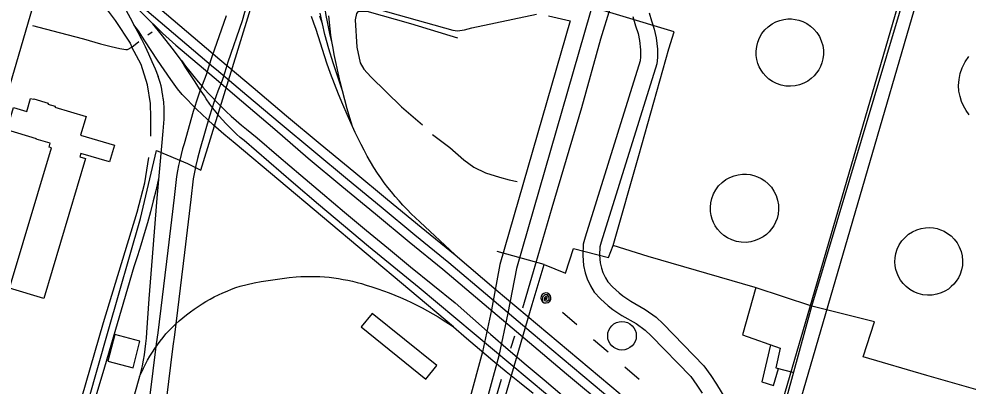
# Model space of a CAD drawing. Extents: x 3568792 to 3606828, y 529143 to 554785.
# Drawn here: x 3573838 to 3575530, y 549620 to 550274 of the extents above; entities that cross this region are included whole.
import ezdxf

# ---------------------------------------------------------------- set-up
doc = ezdxf.new("R2010")
doc.units = 0
for name, color, linetype in [('V-BLDG-OTLN', 7, 'Continuous'), ('V-DOMW-TANK', 7, 'Continuous'), ('V-RAIL-TRAK', 7, 'Continuous'), ('V-ROAD-CNTR', 7, 'Continuous'), ('V-SITE-OTLN', 7, 'Continuous'), ('V-TOPO-SHOR', 7, 'Continuous'), ('V-UTIL-LINE', 7, 'Continuous')]:
    doc.layers.add(name, color=color, linetype=linetype)

msp = doc.modelspace()

# ---------------------------------------------------------------- linework, layer by layer
at = {"layer": 'V-BLDG-OTLN'}
for points in [[(3573821.8, 549794.5), (3573896.3, 550044.8), (3573892, 550046.1), (3573894, 550052.8), (3573869.2, 550060.1), (3573869.4, 550060.8), (3573816.6, 550076.6), (3573828.5, 550116.7), (3573852.3, 550109.6), (3573859.2, 550132.9), (3573864.6, 550131.3), (3573864.7, 550131.9), (3573890.4, 550124.3), (3573889.9, 550122.7), (3573903.1, 550118.7), (3573902.6, 550116.9), (3573958, 550100.5), (3573948.2, 550067.4), (3574008.8, 550049.4), (3574000, 550019.6), (3573948.5, 550034.9), (3573946.7, 550028.9), (3573956.9, 550025.9), (3573882.7, 549776.4)], [(3574448.5, 549725.5), (3574563.5, 549632.5), (3574583, 549656.6), (3574468, 549749.6)], [(3574009.1, 549712), (3573996.8, 549664.3), (3574041.7, 549652.7), (3574054, 549700.4)]]:
    msp.add_lwpolyline(points, close=True, dxfattribs=at)
at = {"layer": 'V-DOMW-TANK'}
for points in [[(3575215.5, 550274.3), (3575222, 550273.6), (3575228.7, 550272.1), (3575235.6, 550269.7), (3575242.5, 550266.3), (3575249.1, 550261.8), (3575255.2, 550256.4), (3575260.6, 550250.1), (3575265.1, 550242.9), (3575268.6, 550235.2), (3575271, 550227.2), (3575272.2, 550219), (3575272.3, 550211), (3575271.3, 550203.3), (3575269.5, 550196.1), (3575267, 550189.5), (3575263.9, 550183.6), (3575260.2, 550178.2), (3575255.8, 550173), (3575250.6, 550168.1), (3575244.5, 550163.7), (3575237.6, 550160), (3575230, 550157), (3575221.9, 550155.2), (3575213.5, 550154.4), (3575205.1, 550154.8), (3575196.8, 550156.4), (3575189, 550159.2), (3575181.7, 550162.8), (3575175.3, 550167.3), (3575169.6, 550172.3), (3575164.9, 550177.7), (3575161.1, 550183.3), (3575158, 550189), (3575155.5, 550195.2), (3575153.7, 550202), (3575152.6, 550209.4), (3575152.5, 550217.1), (3575153.4, 550225.1), (3575155.4, 550233.1), (3575158.6, 550240.9), (3575162.8, 550248.2), (3575168.1, 550254.8), (3575174.1, 550260.6), (3575180.7, 550265.4), (3575187.8, 550269.1), (3575194.9, 550271.8), (3575202, 550273.5), (3575208.9, 550274.3)], [(3575141.6, 549997), (3575148.1, 549995.6), (3575154.7, 549993.3), (3575161.4, 549990.1), (3575167.9, 549985.8), (3575174, 549980.6), (3575179.5, 549974.4), (3575184.2, 549967.4), (3575188, 549959.7), (3575190.6, 549951.5), (3575192.1, 549943.2), (3575192.3, 549934.8), (3575191.5, 549926.7), (3575189.6, 549919.1), (3575187, 549912.1), (3575183.7, 549905.7), (3575179.8, 549900.1), (3575175.6, 549895.1), (3575170.6, 549890.4), (3575164.7, 549886.1), (3575158.1, 549882.3), (3575150.7, 549879.4), (3575142.7, 549877.3), (3575134.4, 549876.3), (3575125.8, 549876.5), (3575117.4, 549878), (3575109.2, 549880.5), (3575101.6, 549884.2), (3575094.8, 549888.7), (3575088.8, 549893.9), (3575083.7, 549899.6), (3575079.6, 549905.6), (3575076.3, 549911.7), (3575073.9, 549917.8), (3575072.1, 549924.3), (3575071, 549931.4), (3575070.8, 549938.9), (3575071.6, 549946.7), (3575073.4, 549954.6), (3575076.3, 549962.5), (3575080.4, 549969.9), (3575085.6, 549976.8), (3575091.6, 549982.9), (3575098.4, 549988), (3575105.6, 549992), (3575113.1, 549995), (3575120.6, 549996.8), (3575127.9, 549997.7), (3575135, 549997.8)], [(3575474.8, 549900.8), (3575481.1, 549898.9), (3575487.4, 549896.1), (3575493.8, 549892.3), (3575499.9, 549887.7), (3575505.5, 549882), (3575510.5, 549875.5), (3575514.6, 549868.2), (3575517.7, 549860.3), (3575519.6, 549852), (3575520.4, 549843.6), (3575520, 549835.3), (3575518.5, 549827.4), (3575516.1, 549819.9), (3575512.9, 549813.2), (3575509.1, 549807.2), (3575504.9, 549802), (3575500.3, 549797.4), (3575495, 549793.1), (3575488.9, 549789.3), (3575482, 549786.1), (3575474.5, 549783.8), (3575466.4, 549782.4), (3575458.1, 549782.1), (3575449.7, 549782.9), (3575441.4, 549785), (3575433.6, 549788.2), (3575426.3, 549792.4), (3575419.9, 549797.4), (3575414.4, 549803), (3575409.8, 549809.1), (3575406.2, 549815.3), (3575403.5, 549821.6), (3575401.6, 549827.8), (3575400.4, 549834.4), (3575399.8, 549841.5), (3575400.2, 549848.9), (3575401.6, 549856.6), (3575404, 549864.3), (3575407.5, 549871.8), (3575412.2, 549878.9), (3575417.8, 549885.2), (3575424.2, 549890.8), (3575431.3, 549895.3), (3575438.8, 549898.7), (3575446.4, 549901), (3575454, 549902.3), (3575461.3, 549902.6), (3575468.3, 549902.1)]]:
    msp.add_lwpolyline(points, close=True, dxfattribs=at)
msp.add_lwpolyline([(3575532.3, 550103.3), (3575526.5, 550111.2), (3575521.9, 550119.3), (3575518.5, 550127.4), (3575515.8, 550136.1), (3575514, 550145.5), (3575513.4, 550155.6), (3575514.1, 550166.2), (3575516.2, 550176.9), (3575519.8, 550187.5), (3575525, 550197.7), (3575531.6, 550207.2)], dxfattribs=at)
msp.add_circle((3574913.3, 549709.8), 25.5, dxfattribs=at)
at = {"layer": 'V-RAIL-TRAK'}
for points in [[(3574396.3, 550234), (3574393.3, 550245.6), (3574390.6, 550257.2), (3574388.2, 550269), (3574385.9, 550280.7), (3574384, 550292.6), (3574382.3, 550304.4), (3574380.8, 550316.3), (3574377.7, 550338), (3574374.9, 550359.8), (3574372.3, 550381.6), (3574372, 550395.8), (3574371.9, 550397.4)], [(3574118, 550227.8), (3574106.1, 550238.5), (3574094.4, 550249.3), (3574082.7, 550260.3), (3574071.3, 550271.5), (3574060, 550282.8), (3574048.8, 550294.3), (3574037.8, 550305.9), (3574027, 550317.7), (3574016.4, 550329.6), (3574005.9, 550341.7)], [(3574029.3, 550289.2), (3574036.4, 550276.6), (3574043.4, 550263.9), (3574050.1, 550251.1), (3574056.7, 550238.1), (3574063.1, 550225.1), (3574069.2, 550212), (3574075.2, 550198.8), (3574081, 550185.5), (3574086.6, 550172.1)], [(3574066.5, 550289.7), (3574125.7, 550239.1), (3574185, 550188.7), (3574190.8, 550184.1), (3574244.5, 550138.5), (3574304.2, 550088.5), (3574364, 550038.6), (3574423.9, 549988.8), (3574483.9, 549939.3), (3574544.1, 549889.9), (3574604.5, 549840.7), (3574677.8, 549778.4), (3574751.2, 549716.4), (3574824.9, 549654.5), (3574898.6, 549592.8)], [(3574077.9, 550303.1), (3574137.1, 550252.5), (3574196.4, 550202.2), (3574255.9, 550152), (3574315.5, 550102), (3574375.2, 550052.1), (3574435.1, 550002.4), (3574495.1, 549952.9), (3574555.3, 549903.5), (3574615.7, 549854.2), (3574689.2, 549791.9), (3574762.6, 549729.8), (3574836.2, 549668), (3574909.9, 549606.3)], [(3574477.5, 549999.7), (3574471.2, 550009.7), (3574465.2, 550019.8), (3574459.3, 550030), (3574453.6, 550040.3), (3574448.1, 550050.7), (3574442.8, 550061.2), (3574437.7, 550071.8), (3574432.8, 550082.5), (3574428.2, 550093.3), (3574423.7, 550104.2), (3574415.8, 550122.2), (3574408.2, 550140.4), (3574400.9, 550158.6), (3574393.9, 550177), (3574387.1, 550195.4), (3574367.9, 550255.3), (3574363.9, 550266.9), (3574360.1, 550278.5)], [(3574379.4, 550265.6), (3574374.6, 550279.5)], [(3574415, 550146.4), (3574406.7, 550171.3), (3574398.6, 550196.3), (3574390.9, 550221.4), (3574383.4, 550246.6), (3574379.4, 550265.6), (3574375.6, 550284.6)], [(3574432.8, 550082.5), (3574428.1, 550098.4), (3574423.5, 550114.3), (3574419.1, 550130.3), (3574415, 550146.4), (3574411, 550162.5), (3574407.2, 550178.6), (3574403.7, 550194.8), (3574400.3, 550211), (3574398.2, 550222.5), (3574396.3, 550234), (3574394.6, 550245.5), (3574393.2, 550257), (3574391.9, 550268.6), (3574390.9, 550280.2)], [(3574612.8, 549725.8), (3574223.6, 550052.7), (3574213.6, 550060.7), (3574203.7, 550068.9), (3574194, 550077.3), (3574184.4, 550085.8), (3574174.9, 550094.5), (3574163.5, 550105.3), (3574156.3, 550112.3), (3574147.3, 550121.4), (3574138.4, 550130.6), (3574129.6, 550140), (3574121, 550149.6), (3574109, 550166.5), (3574097.2, 550183.5), (3574085.5, 550200.7), (3574074, 550218), (3574062.8, 550235.4), (3574051.6, 550252.9), (3574043.4, 550263.9)], [(3574128.1, 550200.2), (3574111.4, 550222.3), (3574094.4, 550244.1), (3574077.2, 550265.8)], [(3574118, 550227.8), (3574186.4, 550169.8), (3574235, 550128.6), (3574294.7, 550078.1), (3574353.7, 550026.2), (3574413.7, 549976.5), (3574473.8, 549926.9), (3574534, 549877.5), (3574594.2, 549828.4), (3574667.4, 549766.2), (3574740.9, 549704.1), (3574814.6, 549642.2), (3574888.4, 549580.5)], [(3574878.4, 549522.1), (3574551.5, 549795.2), (3574506.5, 549832.1), (3574461.6, 549869.2), (3574416.9, 549906.5), (3574372.4, 549943.9), (3574328, 549981.6), (3574283.8, 550019.5), (3574239.8, 550057.6), (3574232.9, 550063.3), (3574226.3, 550069.3), (3574219.8, 550075.4), (3574213.4, 550081.6), (3574207.2, 550088.1), (3574201.2, 550094.7), (3574195.4, 550101.4), (3574189.7, 550108.3), (3574184.2, 550115.3), (3574178.9, 550122.5), (3574172.3, 550132.1), (3574168.9, 550137.3), (3574160.5, 550149.7), (3574152.2, 550162.2), (3574144, 550174.8), (3574136, 550187.5), (3574128.1, 550200.2)], [(3574128.1, 550200.2), (3574135.3, 550190.5), (3574142.7, 550181), (3574150.3, 550171.6), (3574158, 550162.3), (3574165.9, 550153.1), (3574175.7, 550142.3), (3574182.2, 550135.3), (3574190.6, 550126.6), (3574199.2, 550118), (3574207.9, 550109.6), (3574216.7, 550101.4), (3574225.7, 550093.3), (3574234.9, 550085.4), (3574244.2, 550077.7), (3574253.6, 550070.2), (3574263.2, 550062.8), (3574301.9, 550029.4), (3574340.6, 549996.3), (3574379.6, 549963.2), (3574418.6, 549930.3), (3574457.8, 549897.6), (3574497.1, 549865.1), (3574536.6, 549832.7), (3574576.2, 549800.4), (3574615.9, 549768.3), (3574647.3, 549740.5), (3574678.9, 549713), (3574710.7, 549685.5), (3574742.6, 549658.3), (3574774.6, 549631.2), (3574806.8, 549604.2)], [(3574095.3, 550132.1), (3574094.7, 550138), (3574093.9, 550143.8), (3574092.9, 550149.5), (3574091.7, 550155.3), (3574090.2, 550160.9), (3574088.5, 550166.5), (3574086.6, 550172.1)], [(3574095.3, 550132.1), (3574095.3, 550131.8), (3574096, 550124.6), (3574096.5, 550117.4), (3574096.8, 550110.2), (3574096.8, 550103), (3574096.7, 550095.8), (3574096.3, 550088.6), (3574095.7, 550081.4), (3574094.9, 550074.2), (3574089.5, 550014.5), (3574084.3, 549954.8), (3574079.4, 549895), (3574074.6, 549835.2), (3574070.1, 549775.5), (3574065.8, 549715.7), (3574065.1, 549705.7), (3574064.1, 549695.8), (3574062.8, 549685.9), (3574061.4, 549676.1), (3574059.7, 549666.2), (3574057.8, 549656.4), (3574055.7, 549646.7), (3574053.4, 549637)], [(3574087.4, 549990.3), (3574082.7, 549970.4), (3574077.8, 549950.5), (3574072.7, 549930.6), (3574067.3, 549910.9), (3574061.7, 549891.2), (3574055.8, 549871.5), (3574049.7, 549852), (3574043.4, 549832.5), (3573990.6, 549653.9), (3573937.7, 549475.4), (3573884.8, 549296.9), (3573826.2, 549096)], [(3574615.7, 549854.2), (3574552.7, 549912.9), (3574545, 549920), (3574537.5, 549927.3), (3574530.1, 549934.8), (3574522.9, 549942.4), (3574515.9, 549950.1), (3574509, 549958), (3574502.3, 549966.1), (3574495.8, 549974.3), (3574489.5, 549982.6), (3574483.4, 549991.1), (3574477.5, 549999.7)], [(3574232.8, 549798.5), (3574245.1, 549801.3), (3574257.5, 549803.9), (3574269.9, 549806.3), (3574282.4, 549808.5), (3574294.9, 549810.4), (3574307.4, 549812), (3574319.9, 549813.5), (3574332.5, 549814.7), (3574340.9, 549815.2), (3574349.3, 549815.6), (3574357.8, 549815.7), (3574366.2, 549815.6), (3574374.6, 549815.3), (3574383, 549814.7), (3574391.4, 549814), (3574399.7, 549813), (3574408.1, 549811.8), (3574416.4, 549810.4), (3574424.7, 549808.8), (3574432.9, 549807), (3574441, 549804.9), (3574449.2, 549802.7), (3574457.2, 549800.2), (3574467.6, 549797.1), (3574477.9, 549793.7), (3574488.1, 549790.1), (3574498.2, 549786.4), (3574508.3, 549782.4), (3574518.3, 549778.2), (3574528.2, 549773.8), (3574538, 549769.2), (3574547.7, 549764.5), (3574557.3, 549759.5), (3574566.9, 549754.4), (3574576.3, 549749), (3574585.6, 549743.5), (3574594.8, 549737.8), (3574603.9, 549731.9), (3574612.8, 549725.8), (3574636.1, 549705.6), (3574659.5, 549685.7), (3574683.1, 549665.9), (3574706.8, 549646.3), (3574730.7, 549626.9), (3574754.7, 549607.8)], [(3574053.4, 549637), (3574056.7, 549644.5), (3574060.2, 549651.9), (3574063.9, 549659.2), (3574067.8, 549666.4), (3574071.9, 549673.4), (3574076.2, 549680.4), (3574080.7, 549687.2), (3574085.4, 549693.9), (3574090.3, 549700.5), (3574095.3, 549706.9), (3574100.5, 549713.2), (3574105.9, 549719.4), (3574111.9, 549725.3), (3574118, 549731), (3574124.2, 549736.6), (3574130.6, 549742), (3574137.2, 549747.3), (3574143.9, 549752.4), (3574150.7, 549757.3), (3574157.6, 549762), (3574164.7, 549766.5), (3574171.8, 549770.8), (3574179.1, 549775), (3574186.5, 549779), (3574194, 549782.7), (3574201.6, 549786.3), (3574209.3, 549789.6), (3574217.1, 549792.8), (3574224.9, 549795.8), (3574232.8, 549798.5)], [(3574053.4, 549637), (3574035.5, 549574.4), (3574010.7, 549487.5), (3573967.8, 549338), (3573924.7, 549188.6), (3573892, 549074.9), (3573859.2, 548961.3), (3573826.1, 548847.7)]]:
    msp.add_lwpolyline(points, dxfattribs=at)
at = {"layer": 'V-ROAD-CNTR'}
for points in [[(3574385.4, 552011.3), (3574322.6, 551866), (3574126.8, 551206.6), (3573890, 550389.1), (3573585.2, 549347), (3573566.5, 549286.8)], [(3575070.1, 551041.8), (3575007.1, 550807.6), (3574725, 549830), (3574710, 549749.9), (3574693.6, 549674.3), (3574644.1, 549492), (3574606.5, 549360.8)], [(3575566.9, 550855.1), (3575167, 549482.1)], [(3575592, 550834), (3575192.2, 549461.3)], [(3574269, 550388.4), (3574236.4, 550270.8), (3574210.7, 550197.5), (3574205.2, 550179.7), (3574200.6, 550164.8), (3574192.9, 550145.8), (3574189.8, 550137.4), (3574186.6, 550127.4), (3574177.8, 550100.9), (3574161.7, 550043.6), (3574158.9, 550034.4), (3574156.5, 550025.5), (3574153.6, 550013.4), (3574152.2, 550007.4), (3574150.5, 549998.2), (3574149, 549989.3), (3574144.7, 549952.6), (3574133.3, 549858), (3574115.4, 549711.3), (3574112.7, 549691.5), (3574101, 549594.8)], [(3574431.5, 550305.1), (3574611.5, 550254.5), (3574620.2, 550253.3), (3574632.7, 550254.9), (3574645.4, 550258.7), (3574760.8, 550282.8)], [(3574207.8, 550279.8), (3574182.2, 550206.9), (3574176.5, 550188.6), (3574172.3, 550174.9), (3574164.9, 550156.6), (3574161.5, 550147.2), (3574158.1, 550136.8), (3574149.1, 550109.7), (3574132.9, 550052), (3574130.1, 550042.7), (3574127.4, 550032.9), (3574124.3, 550020.1), (3574122.9, 550013.4), (3574121, 550003.5), (3574119.3, 549993.5), (3574114.9, 549956.1), (3574103.5, 549861.6), (3574085.7, 549715.1), (3574083, 549695.3), (3574071.3, 549599.1)], [(3574782.2, 550280.2), (3574821, 550271)], [(3574932.5, 550278.5), (3574937.4, 550262.2), (3574941.9, 550248.3), (3574944.7, 550235.8), (3574946.5, 550219.3), (3574946.4, 550207.1), (3574945.9, 550199.9), (3574847.6, 549885.5), (3574844, 549873.1), (3574843.5, 549852.7), (3574844.5, 549835.3), (3574847.6, 549822.2), (3574851.2, 549811.4), (3574857.4, 549798.8), (3574863.9, 549787.7), (3574875.2, 549775.4), (3574888.9, 549763.4), (3574897, 549756.8), (3574913.3, 549746.2), (3574938.7, 549731.6), (3574954.9, 549720), (3574965.5, 549710), (3575036, 549637), (3575046.8, 549622), (3575056.3, 549607.8)], [(3574961.7, 550285.5), (3574966.1, 550271.1), (3574970.9, 550256.2), (3574974.4, 550240.8), (3574976.5, 550220.8), (3574976.4, 550205.9), (3574975.5, 550194.3), (3574876.3, 549876.9), (3574873.9, 549868.5), (3574873.5, 549853.2), (3574874.3, 549839.7), (3574876.5, 549830.4), (3574879, 549822.7), (3574883.8, 549813.1), (3574888.1, 549805.7), (3574896.2, 549796.9), (3574908.3, 549786.3), (3574914.7, 549781.1), (3574928.9, 549771.8), (3574954.9, 549756.9), (3574974.1, 549743.2), (3574986.6, 549731.3), (3575059, 549656.3), (3575071.5, 549639.2), (3575081.6, 549623.9), (3575100.1, 549593.4)], [(3574821, 550271), (3574695.8, 549836.9), (3574680.6, 549755.8), (3574664.5, 549681.4), (3574615.2, 549500), (3574352, 548581)]]:
    msp.add_lwpolyline(points, dxfattribs=at)
at = {"layer": 'V-SITE-OTLN'}
msp.add_lwpolyline([(3573875.4, 549292.1), (3573944.6, 549532.4), (3573997.3, 549718.3), (3574054.9, 549919.1), (3574083.6, 550040.2), (3574139, 550016.8), (3574162.8, 550004.8), (3574251.1, 550291.7), (3574647.6, 551688.5), (3575140, 551286.1), (3575179.4, 551253.9), (3576184.7, 550437), (3576414.3, 550230.7), (3576450.3, 550164.2), (3576468.6, 550130.3)], dxfattribs=at)
at = {"layer": 'V-TOPO-SHOR'}
for p, q in [((3574068.3, 550246.1), (3574075.9, 550251.2)), ((3574039.8, 550224.1), (3574052.1, 550233.9)), ((3574520.2, 550117.7), (3574557.6, 550085.5)), ((3574715.3, 549687.7), (3574722.2, 549709.9))]:
    msp.add_line(p, q, dxfattribs=at)
for points in [[(3573904.8, 550383.8), (3573946, 550345), (3573981.4, 550310.1), (3574009.8, 550271.7), (3574036.4, 550231.1), (3574039.8, 550224.1)], [(3574736.7, 549759.7), (3574755.7, 549824.3), (3574789.1, 549938.5), (3574814.2, 550024.5), (3574841.6, 550116.8), (3574875.6, 550238.7), (3574892.6, 550294.5)], [(3574620.8, 550240.2), (3574537.1, 550265.9), (3574459.3, 550287.7), (3574442.7, 550286.9), (3574440.3, 550284.2), (3574437.5, 550272.7), (3574440.5, 550224.1), (3574446.6, 550196.4), (3574452.9, 550184.9), (3574465.9, 550171.4), (3574520.2, 550117.7)], [(3573862.8, 550262.9), (3573910.2, 550250.1), (3573953.2, 550238.8), (3573984, 550230.3), (3574003, 550225.1), (3574018, 550221.9), (3574028.7, 550219.8), (3574031.9, 550220), (3574039.8, 550224.1)], [(3574073.6, 550065.3), (3574073.3, 550098.5), (3574072.7, 550123.8), (3574067.3, 550156.7), (3574056, 550193.5), (3574039.8, 550224.1)], [(3574575.7, 550068.4), (3574606.4, 550045.4), (3574631.2, 550023.1), (3574649, 550010), (3574669.9, 550000.4), (3574694.8, 549992.3), (3574712.1, 549987.5), (3574726.7, 549984.7)], [(3573426.5, 547820), (3573426.5, 547820.3), (3573503.7, 548070.6), (3573611, 548433), (3573686.6, 548690.4), (3573772.2, 548981.8), (3573826.1, 549171.7), (3573855.4, 549274.8), (3573911.7, 549466.3), (3573989.3, 549733.2), (3574049.2, 549930.2), (3574062.9, 549982.3), (3574069.8, 550027.4)], [(3574618.2, 549351.1), (3574656.4, 549488.9), (3574698.3, 549632.4)]]:
    msp.add_lwpolyline(points, dxfattribs=at)
at = {"layer": 'V-UTIL-LINE'}
for points in [[(3574969.4, 547813.6), (3575058.5, 548092.4), (3575079.9, 548155.5), (3575183.3, 548467.7), (3575278.7, 548760.5), (3575319.7, 548881.5), (3575312.8, 548906.1), (3575199.7, 549125.4), (3575100.6, 549153.1), (3575112.5, 549265.4), (3575175.9, 549485.5), (3575251.9, 549762.7), (3575408.1, 550284.4), (3575514.4, 550656.3), (3575585.8, 550896.6), (3575799, 551223.1), (3575939.2, 551698.4), (3576039.3, 552046.6), (3576124.9, 552331.5), (3576187.5, 552555.2), (3576203.6, 552612.2)], [(3575805.4, 549537.8), (3575664.7, 549579.8), (3575456.4, 549639.2), (3575343.2, 549672.2), (3575363.3, 549734.9), (3575251.9, 549762.7), (3575150.6, 549796.1), (3574959.9, 549851), (3574897.6, 549870.6), (3574943.2, 550031.1), (3574996.8, 550221), (3575006.2, 550251.3), (3574909.3, 550280.3), (3574682.2, 550349.4), (3574726.4, 550505.5), (3574755, 550604.2), (3574756.3, 550610.8), (3574794.9, 550597.4), (3574798.4, 550607.5)], [(3574774.7, 549837), (3574812.9, 549821.5), (3574827.1, 549865.3), (3574889.4, 549849.6), (3574897.6, 549870.6)], [(3574089.9, 547506.1), (3574127.3, 547612.6), (3574155, 547713), (3574220.6, 547936.2), (3574279.6, 548144.5), (3574327.3, 548297.1), (3574389, 548512.8), (3574443, 548707.5), (3574497.5, 548896), (3574517.6, 548966.2), (3574566.7, 549129.7), (3574618.5, 549309.5), (3574660, 549451.6), (3574677, 549507.3), (3574708.7, 549612.9), (3574753.3, 549765.5), (3574774.7, 549837), (3574691, 549859.8)], [(3574777.7, 549777.3), (3574777.4, 549774.4), (3574779.4, 549775.5), (3574779.7, 549778.3), (3574777.3, 549779.9), (3574774.9, 549777.5), (3574775.1, 549772.8), (3574779.2, 549771.6), (3574783.2, 549774.3), (3574783.2, 549778.9), (3574780.5, 549782.5), (3574775.7, 549782.6), (3574771.8, 549778.7), (3574771.8, 549770.5), (3574774.8, 549768.8), (3574778.3, 549768.3), (3574781.7, 549769.2), (3574784.5, 549771.4), (3574786.2, 549774.4), (3574786.7, 549777.9), (3574785.8, 549781.3), (3574783.6, 549784.1), (3574780.6, 549785.8), (3574777.1, 549786.3), (3574773.7, 549785.4), (3574770.9, 549783.2), (3574769.2, 549780.2), (3574768.7, 549776.7), (3574769.6, 549773.3), (3574771.8, 549770.5)], [(3575152.1, 549795.6), (3575127.9, 549711.7), (3575195, 549687.8), (3575187.5, 549652.9), (3575219.5, 549644.5)], [(3574832.7, 549729.2), (3574807.1, 549751.6)], [(3574888.4, 549680.6), (3574862.8, 549702.9)], [(3575178.2, 549693.8), (3575162.4, 549627.6), (3575183.3, 549621.1), (3575192.5, 549651.6)], [(3574944.1, 549631.9), (3574918.5, 549654.2)]]:
    msp.add_lwpolyline(points, dxfattribs=at)

doc.saveas('drawing.dxf')
